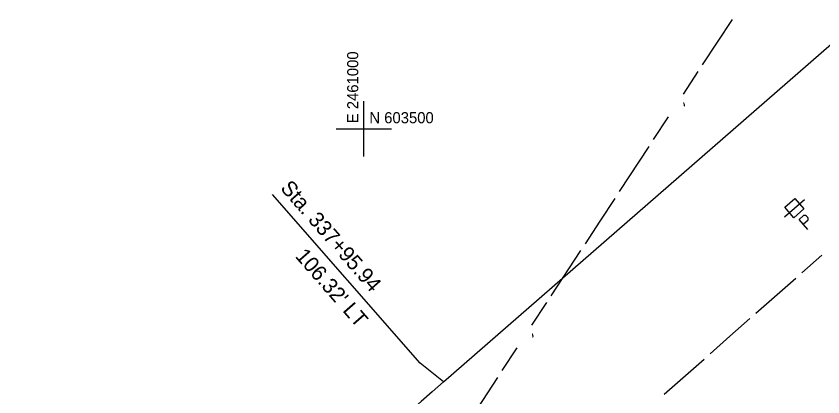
# Model space of a CAD drawing. Extents: x 2443269 to 2494951, y 591171 to 622130.
# Drawn here: x 2460874.7 to 2461165.4, y 603403.4 to 603540.6 of the extents above; entities that cross this region are included whole.
import ezdxf

# ---------------------------------------------------------------- set-up
doc = ezdxf.new("R2010")
doc.units = 0
for name, color, linetype in [('SURVEY - CONTROL - Grid', 7, 'Continuous'), ('SURVEY - CONTROL - Grid Text', 7, 'Continuous'), ('SURVEY - PROPERTY - ROW Lines', 7, 'Continuous'), ('SURVEY - PROPERTY - ROW Lines Text', 7, 'Continuous'), ('SURVEY - UTILITIES - Cable (Underground) with Text', 7, 'Continuous'), ('SURVEY - UTILITIES - Electric (Overhead) with Text', 7, 'Continuous'), ('SURVEY - UTILITIES - Gas with Text', 7, 'Continuous'), ('SURVEY - UTILITIES - Poles and Miscellaneous with Text', 7, 'Continuous')]:
    doc.layers.add(name, color=color, linetype=linetype)

# ---------------------------------------------------------------- blocks, each defined once
blk = doc.blocks.new('xpp')
at = {"layer": 'SURVEY - UTILITIES - Cable (Underground) with Text'}
for p, q in [((-4.75, 0), (4.75, 0)), ((-2.395, 2.598), (2.395, 2.598)), ((-2.395, -2.436), (-2.395, 2.598)), ((2.395, 2.598), (2.395, 2.598)), ((2.395, 2.598), (2.395, -2.436)), ((2.395, -2.436), (-2.395, -2.436)), ((-2.395, -2.436), (-2.395, -2.436)), ((2.395, -2.436), (2.395, -2.436)), ((-1.339, -8.932), (-1.339, -4.141)), ((-1.339, -4.141), (-1.339, -4.141)), ((-1.339, -4.141), (0.771, -4.141)), ((1.062, -4.351), (0.771, -4.141)), ((1.286, -4.632), (1.062, -4.351)), ((1.062, -4.351), (1.062, -4.351)), ((1.427, -4.962), (1.286, -4.632)), ((1.286, -4.632), (1.286, -4.632)), ((1.286, -6.004), (1.427, -5.674)), ((1.475, -5.318), (1.427, -4.962)), ((1.427, -4.962), (1.427, -4.962)), ((1.427, -5.674), (1.475, -5.318)), ((1.427, -5.674), (1.427, -5.674)), ((1.475, -5.318), (1.475, -5.318)), ((0.771, -6.496), (-1.339, -6.496)), ((0.771, -6.496), (1.062, -6.285)), ((1.062, -6.285), (1.286, -6.004)), ((1.062, -6.285), (1.062, -6.285)), ((1.286, -6.004), (1.286, -6.004))]:
    blk.add_line(p, q, dxfattribs=at)

msp = doc.modelspace()

# ---------------------------------------------------------------- linework, layer by layer
at = {"layer": 'SURVEY - CONTROL - Grid'}
for p, q in [((2461000, 603490), (2461000, 603510)), ((2460990, 603500), (2461010, 603500))]:
    msp.add_line(p, q, dxfattribs=at)
at = {"layer": 'SURVEY - PROPERTY - ROW Lines'}
msp.add_line((2461028.687, 603408.788), (2461531.142, 603846.469), dxfattribs=at)
msp.add_arc((2462042.468, 602244.972), 1543.443, 131.058594, 143.779356, dxfattribs=at)
at = {"layer": 'SURVEY - PROPERTY - ROW Lines Text'}
msp.add_lwpolyline([(2461028.687, 603408.788), (2461020.282, 603415.612), (2460967.152, 603476.311)], dxfattribs=at)
at = {"layer": 'SURVEY - UTILITIES - Electric (Overhead) with Text'}
for p, q in [((2461132.677, 603539.356), (2461121.978, 603523.04)), ((2461120.373, 603520.592), (2461115.024, 603512.434)), ((2461109.675, 603504.275), (2461104.325, 603496.117)), ((2461102.72, 603493.669), (2461092.022, 603477.352)), ((2461090.417, 603474.905), (2461085.067, 603466.746)), ((2461085.067, 603466.746), (2461079.718, 603458.588)), ((2461078.113, 603456.14), (2461067.414, 603439.823)), ((2461065.809, 603437.376), (2461060.46, 603429.217)), ((2461055.111, 603421.059), (2461049.761, 603412.901)), ((2461048.156, 603410.453), (2461037.457, 603394.136))]:
    msp.add_line(p, q, dxfattribs=at)
at = {"layer": 'SURVEY - UTILITIES - Gas with Text'}
for p, q in [((2461157.822, 603448.108), (2461165.011, 603454.445)), ((2461141.289, 603433.533), (2461155.666, 603446.207)), ((2461131.944, 603425.296), (2461139.132, 603431.632)), ((2461124.755, 603418.959), (2461131.944, 603425.296)), ((2461108.222, 603404.384), (2461122.599, 603417.058))]:
    msp.add_line(p, q, dxfattribs=at)

# ---------------------------------------------------------------- block references
at = {"layer": 'SURVEY - UTILITIES - Poles and Miscellaneous with Text', "rotation": 41.03382923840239}
msp.add_blockref('xpp', (2461155.199, 603471.379), dxfattribs=at)

# ---------------------------------------------------------------- texts
at = {"layer": 'SURVEY - CONTROL - Grid Text'}
msp.add_text('E 2461000', height=4, rotation=90, dxfattribs=at).set_placement((2460998, 603502))
msp.add_text('N 603500', height=4, dxfattribs=at).set_placement((2461002, 603502))
at = {"layer": 'SURVEY - PROPERTY - ROW Lines Text'}
for s, p in [('Sta. 337+95.94', (2460969.665, 603478.451)), ("106.32' LT", (2460975.021, 603453.96))]:
    msp.add_text(s, height=5.5, rotation=311.19547, dxfattribs=at).set_placement(p)
at = {"layer": 'SURVEY - UTILITIES - Electric (Overhead) with Text'}
for p in [(2461111.858, 603512.164), (2461057.294, 603428.948)]:
    msp.add_text('´', height=5, rotation=236.74747, dxfattribs=at).set_placement(p)

doc.saveas('drawing.dxf')
